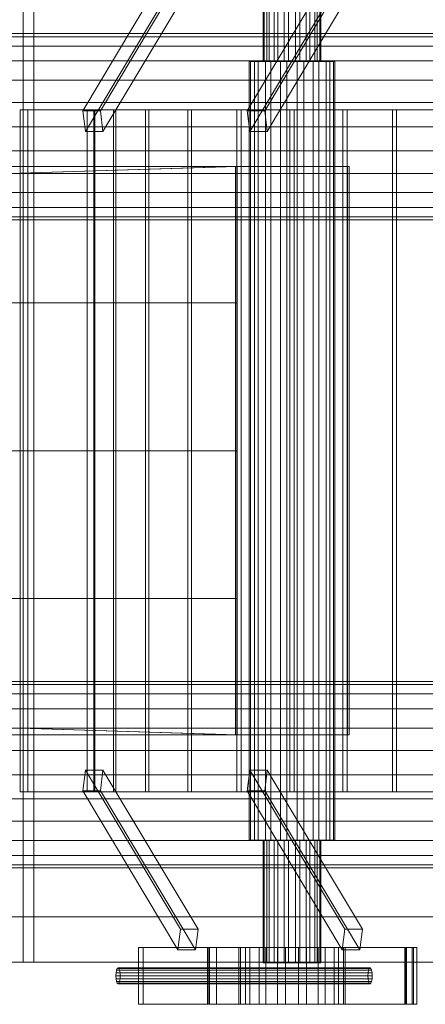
# Model space of a CAD drawing. Header units: millimetres. Extents: x -4738 to 65662, y -68080 to 6847.
# Tile 498 of 656: x 9954 to 10311, y -18487 to -17621. Entities that reach past the tile are written whole.
import ezdxf

# ---------------------------------------------------------------- set-up
doc = ezdxf.new("R2010")
doc.units = ezdxf.units.MM
doc.layers.add('superior_C01', color=7, linetype='Continuous', lineweight=0)
doc.layers.add('superior_mezcladora', color=7, linetype='Continuous', lineweight=0)

msp = doc.modelspace()

# ---------------------------------------------------------------- linework, layer by layer
at = {"layer": 'superior_C01'}
for p, q in [((9957.064, -18450), (9957.064, -17550)), ((9966.501, -17550), (9966.501, -18450)), ((10168.064, -17549.5), (10168.064, -17657.5)), ((10168.826, -17549.5), (10168.826, -17657.5)), ((10171.156, -17549.5), (10171.156, -17657.5)), ((10173.326, -17549.5), (10173.326, -17657.5)), ((10177.633, -17549.5), (10177.633, -17657.5)), ((10180.879, -17549.5), (10180.879, -17657.5)), ((10186.506, -17549.5), (10186.506, -17657.5)), ((10190.336, -17549.5), (10190.336, -17657.5)), ((10196.427, -17549.5), (10196.427, -17657.5)), ((10200.257, -17549.5), (10200.257, -17657.5)), ((10205.883, -17549.5), (10205.883, -17657.5)), ((10209.13, -17549.5), (10209.13, -17657.5)), ((10213.437, -17549.5), (10213.437, -17657.5)), ((10215.606, -17549.5), (10215.606, -17657.5)), ((10217.937, -17657.5), (10217.937, -17549.5)), ((10218.699, -17549.5), (10218.699, -17657.5)), ((10093.124, -17560.886), (10009.543, -17700.886)), ((10024.951, -17700.886), (10108.532, -17560.886)), ((10237.57, -17560.886), (10153.989, -17700.886)), ((10169.396, -17700.886), (10252.977, -17560.886)), ((10095.344, -17579.114), (10011.763, -17719.114)), ((10110.751, -17579.114), (10027.17, -17719.114)), ((10239.789, -17579.114), (10156.208, -17719.114)), ((10255.196, -17579.114), (10171.616, -17719.114)), ((10156.789, -17657.5), (10155.653, -17657.5)), ((10155.653, -17657.5), (10160.262, -17657.5)), ((10155.653, -17657.5), (10155.653, -18342.5)), ((10163.495, -17657.5), (10156.789, -17657.5)), ((10156.789, -17657.5), (10156.789, -18342.5)), ((10160.262, -17657.5), (10169.913, -17657.5)), ((10160.262, -17657.5), (10160.262, -18342.5)), ((10174.751, -17657.5), (10163.495, -17657.5)), ((10163.495, -17657.5), (10163.495, -18342.5)), ((10171.156, -17657.5), (10168.064, -17657.5)), ((10168.064, -17657.5), (10168.826, -17657.5)), ((10168.826, -17657.5), (10173.326, -17657.5)), ((10169.913, -17657.5), (10183.136, -17657.5)), ((10169.913, -17657.5), (10169.913, -18342.5)), ((10177.633, -17657.5), (10171.156, -17657.5)), ((10173.326, -17657.5), (10180.879, -17657.5)), ((10188.844, -17657.5), (10174.751, -17657.5)), ((10174.751, -17657.5), (10174.751, -18342.5)), ((10186.506, -17657.5), (10177.633, -17657.5)), ((10180.879, -17657.5), (10190.336, -17657.5)), ((10183.136, -17657.5), (10197.919, -17657.5)), ((10183.136, -17657.5), (10183.136, -18342.5)), ((10196.427, -17657.5), (10186.506, -17657.5)), ((10203.627, -17657.5), (10188.844, -17657.5)), ((10188.844, -17657.5), (10188.844, -18342.5)), ((10190.336, -17657.5), (10200.257, -17657.5)), ((10205.883, -17657.5), (10196.427, -17657.5)), ((10197.919, -17657.5), (10212.012, -17657.5)), ((10197.919, -17657.5), (10197.919, -18342.5)), ((10200.257, -17657.5), (10209.13, -17657.5)), ((10216.85, -17657.5), (10203.627, -17657.5)), ((10203.627, -17657.5), (10203.627, -18342.5)), ((10213.437, -17657.5), (10205.883, -17657.5)), ((10209.13, -17657.5), (10215.606, -17657.5)), ((10212.012, -17657.5), (10223.268, -17657.5)), ((10212.012, -17657.5), (10212.012, -18342.5)), ((10217.937, -17657.5), (10213.437, -17657.5)), ((10215.606, -17657.5), (10218.699, -17657.5)), ((10226.501, -17657.5), (10216.85, -17657.5)), ((10216.85, -17657.5), (10216.85, -18342.5)), ((10218.699, -17657.5), (10217.937, -17657.5)), ((10223.268, -17657.5), (10229.974, -17657.5)), ((10223.268, -17657.5), (10223.268, -18342.5)), ((10231.11, -17657.5), (10226.501, -17657.5)), ((10226.501, -17657.5), (10226.501, -18342.5)), ((10229.974, -17657.5), (10231.11, -17657.5)), ((10229.974, -18342.5), (10229.974, -17657.5)), ((10231.11, -17657.5), (10231.11, -18342.5)), ((10493.64, -17700), (9954.378, -17700)), ((9954.378, -17700), (9954.378, -18300)), ((9961.118, -17700), (9954.378, -17700)), ((9961.118, -18300), (9961.118, -17700)), ((9961.118, -17700), (10500.38, -17700)), ((10024.951, -17700.886), (10009.543, -17700.886)), ((10009.543, -17700.886), (10011.763, -17719.114)), ((10020.047, -17700), (10013.393, -17700)), ((10013.393, -17700), (10019.004, -17700)), ((10013.393, -17700), (10013.393, -18300)), ((10019.004, -17700), (10036.499, -17700)), ((10019.004, -17700), (10019.004, -18300)), ((10038.514, -17700), (10020.047, -17700)), ((10020.047, -17700), (10020.047, -18300)), ((10027.17, -17719.114), (10024.951, -17700.886)), ((10036.499, -17700), (10064.685, -17700)), ((10036.499, -17700), (10036.499, -18300)), ((10067.535, -17700), (10038.514, -17700)), ((10038.514, -17700), (10038.514, -18300)), ((10064.685, -17700), (10101.642, -17700)), ((10064.685, -17700), (10064.685, -18300)), ((10105.132, -17700), (10067.535, -17700)), ((10067.535, -17700), (10067.535, -18300)), ((10101.642, -17700), (10144.851, -17700)), ((10101.642, -17700), (10101.642, -18300)), ((10148.743, -17700), (10105.132, -17700)), ((10105.132, -17700), (10105.132, -18300)), ((10144.851, -17700), (10191.367, -17700)), ((10144.851, -17700), (10144.851, -18300)), ((10195.396, -17700), (10148.743, -17700)), ((10148.743, -17700), (10148.743, -18300)), ((10169.396, -17700.886), (10153.989, -17700.886)), ((10153.989, -17700.886), (10156.208, -17719.114)), ((10171.616, -17719.114), (10169.396, -17700.886)), ((10191.367, -17700), (10238.02, -17700)), ((10191.367, -17700), (10191.367, -18300)), ((10241.912, -17700), (10195.396, -17700)), ((10195.396, -17700), (10195.396, -18300)), ((10238.02, -17700), (10281.631, -17700)), ((10238.02, -17700), (10238.02, -18300)), ((10285.121, -17700), (10241.912, -17700)), ((10241.912, -17700), (10241.912, -18300)), ((10281.631, -17700), (10319.228, -17700)), ((10281.631, -17700), (10281.631, -18300)), ((10322.078, -17700), (10285.121, -17700)), ((10285.121, -17700), (10285.121, -18300)), ((10011.763, -17719.114), (10027.17, -17719.114)), ((10156.208, -17719.114), (10171.616, -17719.114)), ((1103.221, -17750), (10242.208, -17750)), ((10243.564, -17750), (1104.577, -17750)), ((9445.582, -17771.702), (10143.539, -17750)), ((10145.146, -17750), (9447.19, -17771.702)), ((10143.539, -17750), (10143.539, -17870)), ((10143.539, -17750), (10145.146, -17750)), ((10145.146, -17870), (10145.146, -17750)), ((10242.208, -17750), (10242.208, -18250)), ((10243.564, -17750), (10242.208, -17750)), ((10243.564, -18250), (10243.564, -17750)), ((9464.026, -17870), (10143.539, -17870)), ((10145.146, -17870), (9465.634, -17870)), ((10143.539, -17870), (10143.539, -18000)), ((10145.146, -17870), (10143.539, -17870)), ((10145.146, -18000), (10145.146, -17870)), ((9464.026, -18000), (10143.539, -18000)), ((10145.146, -18000), (9465.634, -18000)), ((10143.539, -18000), (10143.539, -18130)), ((10145.146, -18000), (10143.539, -18000)), ((10145.146, -18130), (10145.146, -18000)), ((9464.026, -18130), (10143.539, -18130)), ((10145.146, -18130), (9465.634, -18130)), ((10143.539, -18130), (10143.539, -18250)), ((10145.146, -18130), (10143.539, -18130)), ((10145.146, -18250), (10145.146, -18130)), ((10143.539, -18250), (9445.582, -18228.298)), ((9447.19, -18228.298), (10145.146, -18250)), ((10242.208, -18250), (1103.221, -18250)), ((1104.577, -18250), (10243.564, -18250)), ((10143.539, -18250), (10145.146, -18250)), ((10242.208, -18250), (10243.564, -18250)), ((10011.763, -18280.886), (10009.543, -18299.114)), ((10027.17, -18280.886), (10011.763, -18280.886)), ((10095.344, -18420.886), (10011.763, -18280.886)), ((10024.951, -18299.114), (10027.17, -18280.886)), ((10027.17, -18280.886), (10110.751, -18420.886)), ((10156.208, -18280.886), (10153.989, -18299.114)), ((10171.616, -18280.886), (10156.208, -18280.886)), ((10239.789, -18420.886), (10156.208, -18280.886)), ((10169.396, -18299.114), (10171.616, -18280.886)), ((10171.616, -18280.886), (10255.196, -18420.886)), ((9954.378, -18300), (10493.64, -18300)), ((9954.378, -18300), (9961.118, -18300)), ((10500.38, -18300), (9961.118, -18300)), ((10009.543, -18299.114), (10024.951, -18299.114)), ((10093.124, -18439.114), (10009.543, -18299.114)), ((10019.004, -18300), (10013.393, -18300)), ((10013.393, -18300), (10020.047, -18300)), ((10036.499, -18300), (10019.004, -18300)), ((10020.047, -18300), (10038.514, -18300)), ((10108.532, -18439.114), (10024.951, -18299.114)), ((10064.685, -18300), (10036.499, -18300)), ((10038.514, -18300), (10067.535, -18300)), ((10101.642, -18300), (10064.685, -18300)), ((10067.535, -18300), (10105.132, -18300)), ((10144.851, -18300), (10101.642, -18300)), ((10105.132, -18300), (10148.743, -18300)), ((10191.367, -18300), (10144.851, -18300)), ((10148.743, -18300), (10195.396, -18300)), ((10153.989, -18299.114), (10169.396, -18299.114)), ((10237.57, -18439.114), (10153.989, -18299.114)), ((10252.977, -18439.114), (10169.396, -18299.114)), ((10238.02, -18300), (10191.367, -18300)), ((10195.396, -18300), (10241.912, -18300)), ((10281.631, -18300), (10238.02, -18300)), ((10241.912, -18300), (10285.121, -18300)), ((10319.228, -18300), (10281.631, -18300)), ((10285.121, -18300), (10322.078, -18300)), ((10160.262, -18342.5), (10155.653, -18342.5)), ((10155.653, -18342.5), (10156.789, -18342.5)), ((10156.789, -18342.5), (10163.495, -18342.5)), ((10169.913, -18342.5), (10160.262, -18342.5)), ((10163.495, -18342.5), (10174.751, -18342.5)), ((10168.826, -18342.5), (10168.064, -18342.5)), ((10168.064, -18342.5), (10171.156, -18342.5)), ((10168.064, -18342.5), (10168.064, -18450.5)), ((10173.326, -18342.5), (10168.826, -18342.5)), ((10168.826, -18342.5), (10168.826, -18450.5)), ((10183.136, -18342.5), (10169.913, -18342.5)), ((10171.156, -18342.5), (10177.633, -18342.5)), ((10171.156, -18342.5), (10171.156, -18450.5)), ((10180.879, -18342.5), (10173.326, -18342.5)), ((10173.326, -18342.5), (10173.326, -18450.5)), ((10174.751, -18342.5), (10188.844, -18342.5)), ((10177.633, -18342.5), (10186.506, -18342.5)), ((10177.633, -18342.5), (10177.633, -18450.5)), ((10190.336, -18342.5), (10180.879, -18342.5)), ((10180.879, -18342.5), (10180.879, -18450.5)), ((10197.919, -18342.5), (10183.136, -18342.5)), ((10186.506, -18342.5), (10196.427, -18342.5)), ((10186.506, -18342.5), (10186.506, -18450.5)), ((10188.844, -18342.5), (10203.627, -18342.5)), ((10200.257, -18342.5), (10190.336, -18342.5)), ((10190.336, -18342.5), (10190.336, -18450.5)), ((10196.427, -18342.5), (10205.883, -18342.5)), ((10196.427, -18342.5), (10196.427, -18450.5)), ((10212.012, -18342.5), (10197.919, -18342.5)), ((10209.13, -18342.5), (10200.257, -18342.5)), ((10200.257, -18342.5), (10200.257, -18450.5)), ((10203.627, -18342.5), (10216.85, -18342.5)), ((10205.883, -18342.5), (10213.437, -18342.5)), ((10205.883, -18342.5), (10205.883, -18450.5)), ((10215.606, -18342.5), (10209.13, -18342.5)), ((10209.13, -18342.5), (10209.13, -18450.5)), ((10223.268, -18342.5), (10212.012, -18342.5)), ((10213.437, -18342.5), (10217.937, -18342.5)), ((10213.437, -18342.5), (10213.437, -18450.5)), ((10218.699, -18342.5), (10215.606, -18342.5)), ((10215.606, -18342.5), (10215.606, -18450.5)), ((10216.85, -18342.5), (10226.501, -18342.5)), ((10217.937, -18342.5), (10218.699, -18342.5)), ((10217.937, -18450.5), (10217.937, -18342.5)), ((10218.699, -18342.5), (10218.699, -18450.5)), ((10229.974, -18342.5), (10223.268, -18342.5)), ((10226.501, -18342.5), (10231.11, -18342.5)), ((10231.11, -18342.5), (10229.974, -18342.5)), ((10370.76, -18410), (9855.572, -18410)), ((9866.357, -18410), (10381.545, -18410)), ((10447.6, -18410), (9932.413, -18410)), ((9945.893, -18410), (10461.081, -18410)), ((10093.124, -18439.114), (10095.344, -18420.886)), ((10095.344, -18420.886), (10110.751, -18420.886)), ((10110.751, -18420.886), (10108.532, -18439.114)), ((10237.57, -18439.114), (10239.789, -18420.886)), ((10239.789, -18420.886), (10255.196, -18420.886)), ((10255.196, -18420.886), (10252.977, -18439.114)), ((10299.115, -18437), (10058.373, -18437)), ((10058.373, -18437), (10058.373, -18487)), ((10062.417, -18437), (10058.373, -18437)), ((10062.417, -18487), (10062.417, -18437)), ((10062.417, -18437), (10303.159, -18437)), ((10108.532, -18439.114), (10093.124, -18439.114)), ((10292.451, -18437), (10119.117, -18437)), ((10119.117, -18437), (10119.117, -18487)), ((10120.734, -18437), (10119.117, -18437)), ((10293.529, -18437), (10120.195, -18437)), ((10120.195, -18437), (10120.195, -18487)), ((10126.936, -18437), (10120.195, -18437)), ((10120.734, -18487), (10120.734, -18437)), ((10120.734, -18437), (10294.069, -18437)), ((10126.936, -18487), (10126.936, -18437)), ((10126.936, -18437), (10300.27, -18437)), ((10148.122, -18437), (10146.718, -18437)), ((10146.718, -18437), (10152.418, -18437)), ((10146.718, -18437), (10146.718, -18487)), ((10156.417, -18437), (10148.122, -18437)), ((10148.122, -18437), (10148.122, -18487)), ((10152.418, -18437), (10164.354, -18437)), ((10152.418, -18437), (10152.418, -18487)), ((10170.339, -18437), (10156.417, -18437)), ((10156.417, -18437), (10156.417, -18487)), ((10164.354, -18437), (10180.71, -18437)), ((10164.354, -18437), (10164.354, -18487)), ((10187.769, -18437), (10170.339, -18437)), ((10170.339, -18437), (10170.339, -18487)), ((10180.71, -18437), (10198.994, -18437)), ((10180.71, -18437), (10180.71, -18487)), ((10206.053, -18437), (10187.769, -18437)), ((10187.769, -18437), (10187.769, -18487)), ((10198.994, -18437), (10216.424, -18437)), ((10198.994, -18437), (10198.994, -18487)), ((10222.409, -18437), (10206.053, -18437)), ((10206.053, -18437), (10206.053, -18487)), ((10216.424, -18437), (10230.346, -18437)), ((10216.424, -18437), (10216.424, -18487)), ((10234.345, -18437), (10222.409, -18437)), ((10222.409, -18437), (10222.409, -18487)), ((10230.346, -18437), (10238.641, -18437)), ((10230.346, -18437), (10230.346, -18487)), ((10240.045, -18437), (10234.345, -18437)), ((10234.345, -18437), (10234.345, -18487)), ((10252.977, -18439.114), (10237.57, -18439.114)), ((10238.641, -18437), (10240.045, -18437)), ((10238.641, -18487), (10238.641, -18437)), ((10240.045, -18437), (10240.045, -18487)), ((10292.451, -18487), (10292.451, -18437)), ((10292.451, -18437), (10294.069, -18437)), ((10293.529, -18487), (10293.529, -18437)), ((10293.529, -18437), (10300.27, -18437)), ((10294.069, -18437), (10294.069, -18487)), ((10299.115, -18487), (10299.115, -18437)), ((10299.115, -18437), (10303.159, -18437)), ((10300.27, -18437), (10300.27, -18487)), ((10303.159, -18437), (10303.159, -18487)), ((9855.572, -18450), (10370.76, -18450)), ((9866.357, -18450), (10381.545, -18450)), ((9918.545, -18450), (9957.064, -18450)), ((9966.501, -18450), (9927.982, -18450)), ((9932.413, -18450), (10447.6, -18450)), ((9945.893, -18450), (10461.081, -18450)), ((9966.501, -18450), (9957.064, -18450)), ((10038.718, -18459.321), (10039.127, -18457.05)), ((10039.127, -18457.05), (10039.739, -18455.533)), ((10039.127, -18457.05), (10260.61, -18457.05)), ((10039.739, -18455.533), (10040.462, -18455)), ((10039.739, -18455.533), (10261.222, -18455.533)), ((10040.462, -18455), (10041.184, -18455.533)), ((10261.944, -18455), (10040.462, -18455)), ((10041.184, -18455.533), (10041.796, -18457.05)), ((10041.184, -18455.533), (10262.666, -18455.533)), ((10041.796, -18457.05), (10042.205, -18459.321)), ((10041.796, -18457.05), (10263.279, -18457.05)), ((10171.156, -18450.5), (10168.064, -18450.5)), ((10168.064, -18450.5), (10168.826, -18450.5)), ((10168.826, -18450.5), (10173.326, -18450.5)), ((10177.633, -18450.5), (10171.156, -18450.5)), ((10173.326, -18450.5), (10180.879, -18450.5)), ((10186.506, -18450.5), (10177.633, -18450.5)), ((10180.879, -18450.5), (10190.336, -18450.5)), ((10196.427, -18450.5), (10186.506, -18450.5)), ((10190.336, -18450.5), (10200.257, -18450.5)), ((10205.883, -18450.5), (10196.427, -18450.5)), ((10200.257, -18450.5), (10209.13, -18450.5)), ((10213.437, -18450.5), (10205.883, -18450.5)), ((10209.13, -18450.5), (10215.606, -18450.5)), ((10217.937, -18450.5), (10213.437, -18450.5)), ((10215.606, -18450.5), (10218.699, -18450.5)), ((10218.699, -18450.5), (10217.937, -18450.5)), ((10260.61, -18457.05), (10260.201, -18459.321)), ((10261.222, -18455.533), (10260.61, -18457.05)), ((10261.944, -18455), (10261.222, -18455.533)), ((10262.666, -18455.533), (10261.944, -18455)), ((10263.279, -18457.05), (10262.666, -18455.533)), ((10263.688, -18459.321), (10263.279, -18457.05)), ((10038.574, -18462), (10038.718, -18459.321)), ((10038.718, -18464.679), (10038.574, -18462)), ((10038.574, -18462), (10260.057, -18462)), ((10038.718, -18459.321), (10260.201, -18459.321)), ((10039.127, -18466.95), (10038.718, -18464.679)), ((10038.718, -18464.679), (10260.201, -18464.679)), ((10042.205, -18464.679), (10041.796, -18466.95)), ((10042.205, -18459.321), (10042.349, -18462)), ((10042.205, -18459.321), (10263.688, -18459.321)), ((10042.349, -18462), (10042.205, -18464.679)), ((10042.205, -18464.679), (10263.688, -18464.679)), ((10042.349, -18462), (10263.832, -18462)), ((10260.201, -18459.321), (10260.057, -18462)), ((10260.057, -18462), (10260.201, -18464.679)), ((10260.201, -18464.679), (10260.61, -18466.95)), ((10263.279, -18466.95), (10263.688, -18464.679)), ((10263.832, -18462), (10263.688, -18459.321)), ((10263.688, -18464.679), (10263.832, -18462)), ((10039.739, -18468.467), (10039.127, -18466.95)), ((10039.127, -18466.95), (10260.61, -18466.95)), ((10040.462, -18469), (10039.739, -18468.467)), ((10039.739, -18468.467), (10261.222, -18468.467)), ((10041.184, -18468.467), (10040.462, -18469)), ((10040.462, -18469), (10261.944, -18469)), ((10041.796, -18466.95), (10041.184, -18468.467)), ((10041.184, -18468.467), (10262.666, -18468.467)), ((10041.796, -18466.95), (10263.279, -18466.95)), ((10260.61, -18466.95), (10261.222, -18468.467)), ((10261.222, -18468.467), (10261.944, -18469)), ((10261.944, -18469), (10262.666, -18468.467)), ((10262.666, -18468.467), (10263.279, -18466.95)), ((10058.373, -18487), (10299.115, -18487)), ((10058.373, -18487), (10062.417, -18487)), ((10303.159, -18487), (10062.417, -18487)), ((10119.117, -18487), (10292.451, -18487)), ((10119.117, -18487), (10120.734, -18487)), ((10120.195, -18487), (10293.529, -18487)), ((10120.195, -18487), (10126.936, -18487)), ((10294.069, -18487), (10120.734, -18487)), ((10300.27, -18487), (10126.936, -18487)), ((10152.418, -18487), (10146.718, -18487)), ((10146.718, -18487), (10148.122, -18487)), ((10148.122, -18487), (10156.417, -18487)), ((10164.354, -18487), (10152.418, -18487)), ((10156.417, -18487), (10170.339, -18487)), ((10180.71, -18487), (10164.354, -18487)), ((10170.339, -18487), (10187.769, -18487)), ((10198.994, -18487), (10180.71, -18487)), ((10187.769, -18487), (10206.053, -18487)), ((10216.424, -18487), (10198.994, -18487)), ((10206.053, -18487), (10222.409, -18487)), ((10230.346, -18487), (10216.424, -18487)), ((10222.409, -18487), (10234.345, -18487)), ((10238.641, -18487), (10230.346, -18487)), ((10234.345, -18487), (10240.045, -18487)), ((10240.045, -18487), (10238.641, -18487)), ((10294.069, -18487), (10292.451, -18487)), ((10300.27, -18487), (10293.529, -18487)), ((10303.159, -18487), (10299.115, -18487))]:
    msp.add_line(p, q, dxfattribs=at)
at = {"layer": 'superior_mezcladora'}
for p, q in [((16168.381, -17633), (9648.381, -17633)), ((9648.381, -17635.794), (16168.381, -17635.794)), ((9648.381, -17643.986), (16168.381, -17643.986)), ((9648.381, -17657.017), (16168.381, -17657.017)), ((9648.381, -17674), (16168.381, -17674)), ((9648.381, -17693.777), (16168.381, -17693.777)), ((9648.381, -17715), (16168.381, -17715)), ((9648.381, -17736.223), (16168.381, -17736.223)), ((9648.381, -17756), (16168.381, -17756)), ((9648.381, -17772.983), (16168.381, -17772.983)), ((9648.381, -17786.014), (16168.381, -17786.014)), ((9648.381, -17794.206), (16168.381, -17794.206)), ((9648.381, -17797), (16168.381, -17797)), ((16168.381, -18203), (9648.381, -18203)), ((9648.381, -18205.794), (16168.381, -18205.794)), ((9648.381, -18213.986), (16168.381, -18213.986)), ((9648.381, -18227.017), (16168.381, -18227.017)), ((9648.381, -18244), (16168.381, -18244)), ((9648.381, -18263.777), (16168.381, -18263.777)), ((9648.381, -18285), (16168.381, -18285)), ((9648.381, -18306.223), (16168.381, -18306.223)), ((9648.381, -18326), (16168.381, -18326)), ((9648.381, -18342.983), (16168.381, -18342.983)), ((9648.381, -18356.014), (16168.381, -18356.014)), ((9648.381, -18364.206), (16168.381, -18364.206)), ((9648.381, -18367), (16168.381, -18367))]:
    msp.add_line(p, q, dxfattribs=at)

doc.saveas('drawing.dxf')
